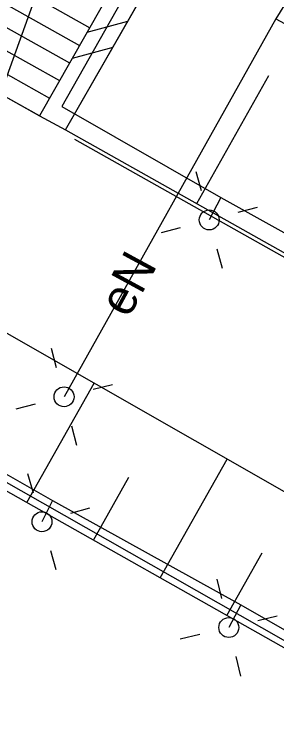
# Model space of a CAD drawing. Extents: x 6434771 to 6436222, y 5663454 to 5664782.
# Drawn here: x 6435460.35 to 6435466.92, y 5664051.7 to 5664069.86 of the extents above; entities that cross this region are included whole.
import ezdxf

# ---------------------------------------------------------------- set-up
doc = ezdxf.new("R2010")
doc.units = 0
for name, color, linetype in [('Warstwa 10', 7, 'Continuous'), ('Warstwa 12', 7, 'Continuous'), ('Warstwa 13', 7, 'Continuous'), ('Warstwa 2', 7, 'Continuous'), ('Warstwa 20', 7, 'Continuous'), ('Warstwa 21', 7, 'Continuous'), ('Warstwa 36', 7, 'Continuous'), ('Warstwa 4', 7, 'Continuous'), ('Warstwa 9', 7, 'Continuous')]:
    doc.layers.add(name, color=color, linetype=linetype)

msp = doc.modelspace()

# ---------------------------------------------------------------- linework, layer by layer
at = {"layer": 'Warstwa 10'}
for p, q in [((6435461.633, 5664066.97), (6435464.402, 5664071.806)), ((6435463.184, 5664069.678), (6435462.166, 5664069.401)), ((6435462.811, 5664069.027), (6435461.795, 5664068.752)), ((6435464.921, 5664065.119), (6435466.727, 5664068.327)), ((6435461.633, 5664066.97), (6435488.139, 5664052.044)), ((6435459.062, 5664062.497), (6435485.498, 5664047.417)), ((6435460.662, 5664057.635), (6435462.349, 5664060.622)), ((6435457.323, 5664059.521), (6435483.859, 5664044.528)), ((6435464.001, 5664055.749), (6435465.68, 5664058.721)), ((6435462.331, 5664056.692), (6435463.219, 5664058.264)), ((6435465.671, 5664054.805), (6435466.557, 5664056.374))]:
    msp.add_line(p, q, dxfattribs=at)
msp.add_lwpolyline([(6435460.977, 5664067.318), (6435461.633, 5664066.97), (6435464.402, 5664071.806), (6435463.746, 5664072.174)], close=True, dxfattribs=at)
at = {"layer": 'Warstwa 12'}
for points in [[(6435397.37, 5664121.437), (6435393.473, 5664114.584), (6435411.09, 5664105.981), (6435413.579, 5664105.851), (6435427.048, 5664098.218), (6435427.273, 5664093.675), (6435426.619, 5664092.553), (6435448.119, 5664079.973), (6435448.836, 5664081.375), (6435467.53, 5664070.779), (6435466.897, 5664069.746), (6435488.379, 5664058.147), (6435488.816, 5664058.772), (6435493.282, 5664060.898), (6435507, 5664053.172), (6435507.327, 5664052.048), (6435524.912, 5664041.596), (6435526.485, 5664044.377), (6435528, 5664047.229), (6435529.364, 5664050.072), (6435532.749, 5664055.402)], [(6435425.74, 5664095.94), (6435422.19, 5664089.65), (6435425.12, 5664087.97), (6435429.81, 5664085.32), (6435436.04, 5664081.86), (6435440.82, 5664079.17), (6435445.51, 5664076.52), (6435449.12, 5664074.5), (6435451.87, 5664079.35), (6435464.24, 5664072.34), (6435461.54, 5664067.55), (6435465.52, 5664065.27), (6435470.24, 5664062.65), (6435474.95, 5664059.94), (6435480.94, 5664056.59), (6435485.82, 5664053.79), (6435488.68, 5664052.82), (6435491.81, 5664058.25), (6435498.51, 5664054.44), (6435492.26, 5664043.25)], [(6435453.712, 5664051.833), (6435454.46, 5664052.811), (6435454.69, 5664053.12), (6435462.88, 5664075.87), (6435469.07, 5664073.4), (6435478.9, 5664091.36), (6435478.35, 5664095.7)], [(6435419.44, 5664085.2), (6435420.24, 5664084.81), (6435418.52, 5664081.8), (6435420.81, 5664080.51), (6435425.56, 5664077.82), (6435431.74, 5664074.36), (6435436.7, 5664071.58), (6435441.56, 5664068.83), (6435444.74, 5664067.02), (6435443.1, 5664064.19), (6435455.77, 5664057.09), (6435457.38, 5664059.92), (6435461.3, 5664057.68), (6435466.02, 5664055.07), (6435470.71, 5664052.39), (6435476.76, 5664048.98), (6435481.49, 5664046.28), (6435484.1, 5664044.85)], [(6435453.712, 5664051.833), (6435454.46, 5664052.811), (6435454.69, 5664053.12), (6435462.88, 5664075.87)], [(6435466.897, 5664069.746), (6435461.593, 5664060.28)], [(6435465.52, 5664065.27), (6435465.23, 5664064.71)], [(6435461.3, 5664057.68), (6435461.04, 5664057.15)], [(6435466.02, 5664055.07), (6435465.72, 5664054.5)]]:
    msp.add_lwpolyline(points, dxfattribs=at)
at = {"layer": 'Warstwa 2'}
for centre in [(6435465.23, 5664064.71), (6435461.593, 5664060.28), (6435461.04, 5664057.15), (6435465.72, 5664054.5)]:
    msp.add_circle(centre, 0.25, dxfattribs=at)
at = {"layer": 'Warstwa 20'}
for p, q in [((6435461.633, 5664066.97), (6435488.139, 5664052.044)), ((6435457.323, 5664059.521), (6435483.859, 5664044.528))]:
    msp.add_line(p, q, dxfattribs=at)
at = {"layer": 'Warstwa 21'}
msp.add_line((6435459.062, 5664062.497), (6435485.498, 5664047.417), dxfattribs=at)
at = {"layer": 'Warstwa 36'}
for p, q in [((6435450.415, 5664076.17), (6435462.236, 5664069.525)), ((6435450.163, 5664075.722), (6435461.984, 5664069.083)), ((6435449.912, 5664075.274), (6435461.732, 5664068.642)), ((6435449.66, 5664074.826), (6435461.481, 5664068.201)), ((6435449.408, 5664074.378), (6435461.229, 5664067.76))]:
    msp.add_line(p, q, dxfattribs=at)
msp.add_lwpolyline([(6435449.156, 5664073.93), (6435451.926, 5664078.857), (6435463.746, 5664072.174), (6435460.977, 5664067.318)], close=True, dxfattribs=at)
at = {"layer": 'Warstwa 4'}
for points in [[(6435489.018, 5664051.446), (6435461.859, 5664066.722)], [(6435465.036, 5664065.435), (6435464.907, 5664065.918)], [(6435465.955, 5664064.904), (6435466.438, 5664065.033)], [(6435464.505, 5664064.516), (6435464.022, 5664064.387)], [(6435465.424, 5664063.985), (6435465.553, 5664063.502)], [(6435461.406, 5664061.006), (6435461.281, 5664061.49)], [(6435462.319, 5664060.467), (6435462.803, 5664060.592)], [(6435460.867, 5664060.093), (6435460.383, 5664059.968)], [(6435485.237, 5664043.859), (6435457.74, 5664059.506)], [(6435461.78, 5664059.554), (6435461.905, 5664059.07)], [(6435460.829, 5664057.87), (6435460.689, 5664058.35)], [(6435461.76, 5664057.361), (6435462.24, 5664057.501)], [(6435461.251, 5664056.43), (6435461.391, 5664055.95)], [(6435465.543, 5664055.229), (6435465.425, 5664055.715)], [(6435466.449, 5664054.677), (6435466.935, 5664054.795)], [(6435464.991, 5664054.323), (6435464.505, 5664054.205)], [(6435465.897, 5664053.771), (6435466.015, 5664053.285)]]:
    msp.add_lwpolyline(points, dxfattribs=at)
at = {"layer": 'Warstwa 9'}
for p, q in [((6435449.156, 5664073.93), (6435460.977, 5664067.318)), ((6435460.977, 5664067.318), (6435461.633, 5664066.97)), ((6435461.633, 5664066.97), (6435488.139, 5664052.044)), ((6435459.062, 5664062.497), (6435485.498, 5664047.417)), ((6435457.323, 5664059.521), (6435483.859, 5664044.528))]:
    msp.add_line(p, q, dxfattribs=at)

# ---------------------------------------------------------------- texts
at = {"layer": 'Warstwa 13'}
msp.add_text('eN', height=0.9, rotation=61.4268, dxfattribs=at).set_placement((6435463.206, 5664062.226))

doc.saveas('drawing.dxf')
